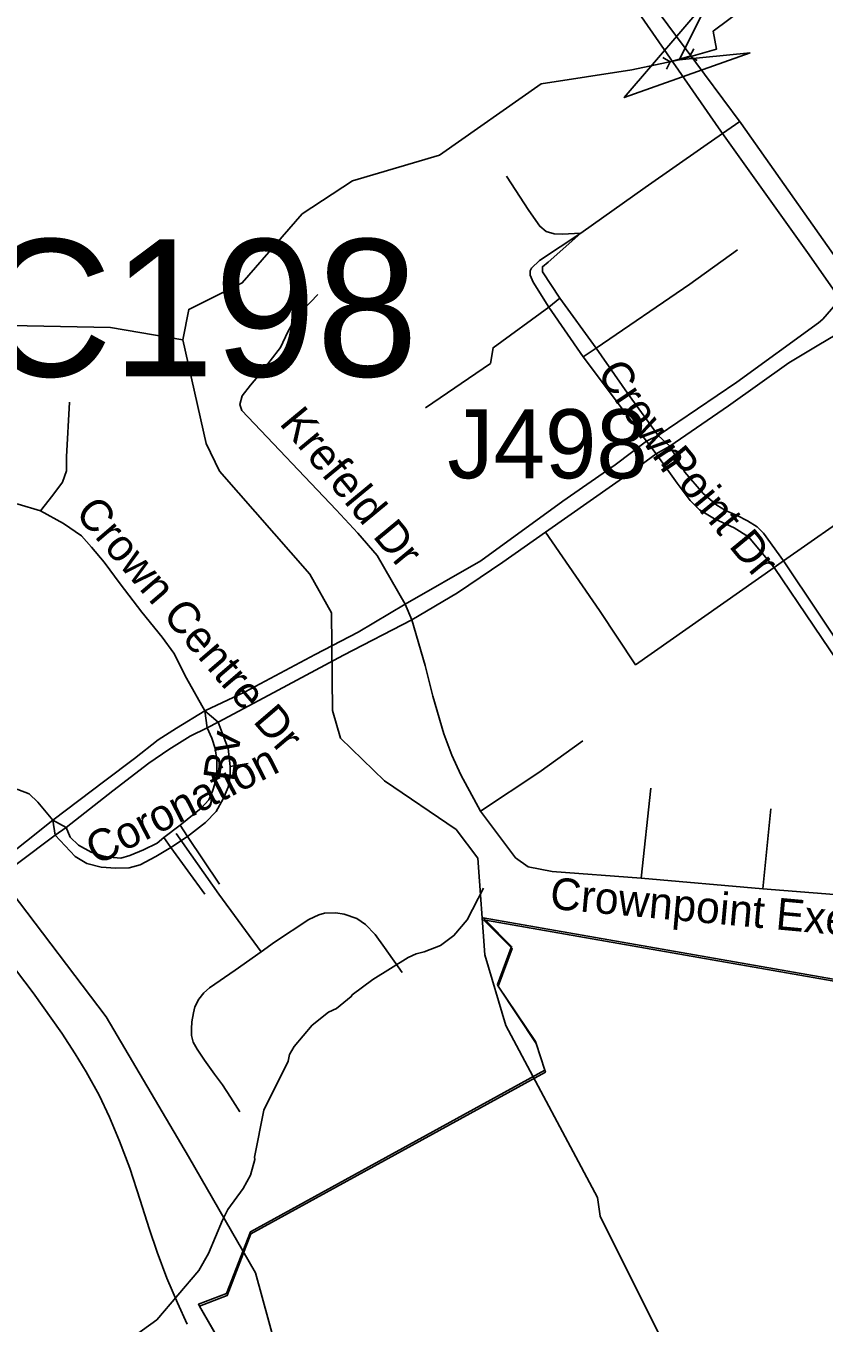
# Model space of a CAD drawing. Extents: x 1383679 to 1536984, y 460658 to 651027.
# Drawn here: x 1482098 to 1484485, y 509906 to 513786 of the extents above; entities that cross this region are included whole.
import ezdxf

# ---------------------------------------------------------------- set-up
doc = ezdxf.new("R2010")
doc.units = 0
for name, color, linetype in [('Exist Boundary Political City Limit New', 7, 'Continuous'), ('Exist Hydrographic Creek Single Shore', 7, 'Continuous'), ('Exist Hydrographic Misc Water Feature', 7, 'Continuous'), ('Exist Railroad Mainline', 7, 'Continuous'), ('Exist Road Non-System Structure Non-Sys Other Number Label', 7, 'Continuous'), ('Exist Road Non-System Type 51', 7, 'Continuous'), ('Exist Road Non-System Type 51 Label', 7, 'Continuous'), ('Exist Road Primary US Divided Attributed', 7, 'Continuous'), ('Exist Road Secondary Structure Culvert Attributed CELL', 7, 'Continuous'), ('Exist Road Secondary Structure Culvert CELL', 7, 'Continuous'), ('Exist Road Secondary Structure Culvert Number Label', 7, 'Continuous'), ('Exist Utilities Electrical Transmission Line', 7, 'Continuous'), ('Map Preparation Boundary City Limit Buffer Line', 7, 'Continuous')]:
    doc.layers.add(name, color=color, linetype=linetype)

msp = doc.modelspace()

# ---------------------------------------------------------------- linework, layer by layer
at = {"layer": 'Exist Boundary Political City Limit New'}
for p, q in [((1483510, 510913.7), (1483623.4, 510741.9)), ((1483623.4, 510741.9), (1483649.8, 510662.5)), ((1483649.8, 510662.5), (1483623.4, 510741.9))]:
    msp.add_line(p, q, dxfattribs=at)
for points in [[(1485487.2, 511295.4), (1485269.4, 511331), (1484928.5, 510861.8), (1483465.4, 511117.7), (1483472.5, 511110.6)], [(1483472.5, 511110.6), (1484930.1, 510855.6), (1485271, 511324.8), (1485491.8, 511288.8), (1485487.2, 511295.4)], [(1483472.5, 511110.6), (1483467, 511111.5), (1483549.4, 511029.1)], [(1483549.4, 511029.1), (1483550.6, 511032.4), (1483472.5, 511110.6)], [(1483549.4, 511029.1), (1483508, 510918.6), (1483510, 510913.7)], [(1483510, 510913.7), (1483552.2, 511026.2), (1483549.4, 511029.1)], [(1483623.4, 510741.9), (1483621.6, 510748), (1483510, 510913.7)], [(1483649.8, 510662.5), (1482769.4, 510179.2), (1482698.4, 509994.3), (1482614.1, 509962.2), (1482616.8, 509956.5)], [(1482616.8, 509956.5), (1482700, 509988.2), (1482771, 510173.1), (1483651.6, 510656.5), (1483649.8, 510662.5)], [(1482616.8, 509956.5), (1482845.4, 509558.3), (1483076.5, 509192.8)], [(1483076.5, 509192.8), (1482843.8, 509564.5), (1482616.8, 509956.5)]]:
    msp.add_lwpolyline(points, dxfattribs=at)
at = {"layer": 'Exist Hydrographic Creek Single Shore'}
for points in [[(1482567.2, 512846.7), (1482585.2, 512938.3), (1482745.1, 513017.2), (1482924.2, 513223.6), (1483075.2, 513322.3), (1483335.2, 513399.2), (1483639.2, 513613), (1483910.2, 513655.3), (1484051.9, 513685.1), (1484162.8, 513717), (1484153.3, 513770.8), (1484251.1, 513843.5), (1484295.1, 513983.8), (1484298.2, 514101.9), (1484200.2, 514268), (1484162.1, 514485.4), (1484272.1, 514594.8), (1484399.2, 514664.5), (1484594.2, 514864)], [(1482567.2, 512846.7), (1482351.1, 512884), (1482001.2, 512891), (1481852.2, 512926.8), (1481712.2, 513061), (1481471.2, 513098.6), (1481439.2, 513158.4), (1481388.2, 513615.6), (1481165.2, 513771.1), (1480990.2, 513731.9), (1480800.2, 513817.9), (1480457.2, 513759.1), (1479875.3, 513849.6), (1479461.3, 514015.5), (1479319.3, 514001.9), (1479151.2, 513929.9), (1479067.3, 513931.5)], [(1484609.5, 508580.3), (1484586.8, 508598.5), (1484555.1, 508644.7), (1484456.2, 508738.6), (1484384.1, 508887.7), (1484329.2, 509105.5), (1484121.1, 509611.9), (1483815.2, 510225.3), (1483807.2, 510281.3), (1483533.2, 510795.5), (1483470.2, 511006.9), (1483449.2, 511296.1), (1483384.2, 511382.8), (1483170.2, 511528.3), (1483039.2, 511655.6), (1483015.2, 511738.1), (1483012.2, 512030.4), (1482947.2, 512146.6), (1482677.2, 512454), (1482637.2, 512536.8), (1482567.2, 512846.7)]]:
    msp.add_lwpolyline(points, dxfattribs=at)
at = {"layer": 'Exist Hydrographic Misc Water Feature'}
msp.add_lwpolyline([(1483466.3, 511206.4), (1483417.1, 511112.1), (1483378.2, 511064.8), (1483337.7, 511035.5), (1483289.5, 511016.4), (1483265.4, 511010.8), (1483241.2, 510999.3), (1483135.7, 510933.2), (1483073.3, 510887.5), (1483071.2, 510882.3), (1483026.7, 510847.1), (1483002.5, 510835.6), (1482953.8, 510796.5), (1482900.7, 510733.4), (1482886.3, 510709.7), (1482882, 510689.7), (1482809.4, 510543.1), (1482782, 510402.2), (1482783, 510395.6), (1482770.2, 510347.8), (1482747.5, 510308.3), (1482702.4, 510245.1), (1482685.9, 510213.4), (1482644.2, 510114.1), (1482615.2, 510062.6), (1482489.8, 509915.5), (1482422, 509866.2)], dxfattribs=at)
at = {"layer": 'Exist Railroad Mainline'}
msp.add_lwpolyline([(1481966.6, 511094.9), (1482119.8, 510893.3), (1482206.1, 510772.6), (1482245.9, 510711.4), (1482278.5, 510657.3), (1482316.9, 510587.8), (1482348.1, 510521.5), (1482378.5, 510450.2), (1482408.7, 510369), (1482440.1, 510273.1), (1482467.2, 510188.5), (1482491.1, 510117.5), (1482519.9, 510039.7), (1482551.5, 509965.9), (1482580.8, 509902.7)], dxfattribs=at)
at = {"layer": 'Exist Road Non-System Type 51'}
for p, q in [((1484181.2, 513464.2), (1484232.9, 513500.3)), ((1484125.2, 513425.1), (1484181.2, 513464.2)), ((1483661.3, 512944.5), (1483694.7, 512971.3)), ((1483764.4, 512796.5), (1483661.3, 512944.5)), ((1483803.7, 512821.9), (1483694.7, 512971.3)), ((1484481.5, 512909.3), (1484533.1, 512968.5)), ((1483764.4, 512796.5), (1483803.7, 512821.9)), ((1483954.1, 512544.1), (1483764.4, 512796.5)), ((1483954.1, 512544.1), (1483988.9, 512561)), ((1483988.9, 512561), (1484023.8, 512528.6)), ((1483954.1, 512544.1), (1483983.1, 512506)), ((1483983.1, 512506), (1484023.8, 512528.6)), ((1484335.5, 512166.2), (1484363.1, 512186)), ((1484335.5, 512166.2), (1484582.5, 511799.6)), ((1484363.1, 512186), (1484613, 511812.3)), ((1483231.9, 512056.2), (1483252, 512009.5)), ((1482632.8, 511737.4), (1482640.4, 511686.8)), ((1482632.8, 511737.4), (1482673.1, 511703.7)), ((1482640.4, 511686.8), (1482673.1, 511703.7)), ((1482708.7, 511571.2), (1482762.5, 511579.7)), ((1483938.1, 511237), (1483966.4, 511506.3)), ((1484302.1, 511204.6), (1484325.3, 511444.3)), ((1482186, 511365.3), (1482179.1, 511410.5)), ((1482179.1, 511410.5), (1482219, 511387.9)), ((1482186, 511365.3), (1482219, 511387.9)), ((1482511.1, 511358.3), (1482559.8, 511395)), ((1482559.8, 511395), (1482581.6, 511361.1)), ((1482511.1, 511358.3), (1482531.5, 511328.7)), ((1482531.5, 511328.7), (1482581.6, 511361.1)), ((1482581.6, 511361.1), (1482676.8, 511218.7)), ((1482531.5, 511328.7), (1482633.2, 511189.1)), ((1483938.1, 511237), (1484302.1, 511204.6))]:
    msp.add_line(p, q, dxfattribs=at)
for points in [[(1483757.2, 513165.9), (1483949.7, 513302.7), (1484125.2, 513425.1)], [(1483535.6, 513336.5), (1483602.4, 513233.6), (1483634.4, 513187.1), (1483653.3, 513171.6), (1483678, 513164.5), (1483701.2, 513163.1), (1483757.2, 513165.9)], [(1483661.3, 512944.5), (1483614.8, 513019.3), (1483606, 513040.4), (1483606, 513053.1), (1483610.4, 513061.6), (1483633.6, 513084.1), (1483757.2, 513165.9)], [(1483694.7, 512971.3), (1483642.4, 513050.3), (1483642.4, 513065.8), (1483659.8, 513079.9), (1483757.2, 513165.9)], [(1483803.7, 512821.9), (1484083.4, 513013.6), (1484225.8, 513116.6)], [(1483231.9, 512056.2), (1483148.3, 512201.5), (1483090.2, 512269.2), (1483026.2, 512338.2), (1482743.6, 512635.8), (1482737.8, 512654.1), (1482745.1, 512679.5), (1482769.8, 512711.9), (1482797.4, 512744.3), (1482859.9, 512824.7), (1482881.7, 512871.2), (1482905.6, 512913.5), (1482971, 512982.6)], [(1483661.3, 512944.5), (1483494.9, 512823.3), (1483487.6, 512776.8), (1483292.9, 512644.2)], [(1483988.9, 512561), (1484223.6, 512720.4), (1484467.7, 512898), (1484481.5, 512909.3)], [(1484023.8, 512528.6), (1484198.9, 512649.9), (1484379.1, 512778.2), (1484469.2, 512831.7), (1484517.8, 512860.7)], [(1483803.7, 512821.9), (1483897.4, 512687.9), (1483988.9, 512561)], [(1482142, 512335.4), (1482178.4, 512382), (1482207.4, 512421.4), (1482219.8, 512455.3), (1482219.8, 512497.6), (1482228.5, 512661.1)], [(1483231.9, 512056.2), (1483458.6, 512186), (1483704.1, 512365), (1483860.3, 512473.6), (1483954.1, 512544.1)], [(1484023.8, 512528.6), (1484068.1, 512451), (1484123.3, 512387.6), (1484164, 512352.3), (1484190.2, 512336.8), (1484225.1, 512321.3), (1484255.6, 512305.8), (1484284.6, 512287.5), (1484303.5, 512269.2), (1484363.1, 512186)], [(1483651.8, 512272), (1483919.2, 512459.5), (1483983.1, 512506)], [(1483983.1, 512506), (1484045.6, 512418.6), (1484084.8, 512366.4), (1484112.4, 512338.2), (1484156.8, 512311.5), (1484216.3, 512284.7), (1484258.5, 512257.9), (1484335.5, 512166.2)], [(1484363.1, 512186), (1484591.2, 512345.3), (1484731.5, 512442.6), (1484859.3, 512255.1), (1485014.1, 512042.1), (1485333.9, 511589.7)], [(1481397.3, 512162), (1481500.5, 512239.5), (1481563, 512280.4), (1481608, 512304.4), (1481661, 512321.3), (1481727.9, 512335.4), (1481897.2, 512365), (1481979.3, 512365), (1482035.9, 512362.2), (1482075.2, 512355.2), (1482142, 512335.4)], [(1482142, 512335.4), (1482210.3, 512297.4), (1482264.1, 512260.7), (1482294.6, 512226.9), (1482332.4, 512181.7), (1482380.3, 512116.9), (1482445, 512032.3), (1482506, 511957.5), (1482540.9, 511909.6), (1482578.7, 511834.9), (1482632.8, 511737.4)], [(1483252, 512009.5), (1483388.8, 512090.1), (1483523.9, 512181.7), (1483651.8, 512272)], [(1483651.8, 512272), (1483813.1, 512037.9), (1483921, 511875.4), (1484335.5, 512166.2)], [(1482179.1, 511410.5), (1482134, 511464), (1482107.9, 511489.4), (1482074.5, 511502.1), (1482029.4, 511504.9), (1481940.8, 511517.6), (1481907.3, 511528.9), (1481882.6, 511537.4), (1481855, 511559.9), (1481820.2, 511600.8), (1481616, 511865.9), (1481397.3, 512162)], [(1482632.8, 511737.4), (1482753.8, 511794), (1482963, 511905.4), (1483091.6, 511973.1), (1483231.9, 512056.2)], [(1482673.1, 511703.7), (1482825, 511784.1), (1483048, 511904), (1483252, 512009.5)], [(1483252, 512009.5), (1483292.2, 511872.9), (1483315.4, 511781.3), (1483348.1, 511668.5), (1483371.4, 511605), (1483399, 511545.8), (1483457.1, 511437.3)], [(1482179.1, 511410.5), (1482333.8, 511527.5), (1482422.5, 511595.2), (1482493.7, 511650.2), (1482548.9, 511685.4), (1482632.8, 511737.4)], [(1482708.7, 511571.2), (1482702.9, 511624.8), (1482691.3, 511655.8), (1482673.1, 511703.7)], [(1482219, 511387.9), (1482358.5, 511497.9), (1482466.1, 511581.1), (1482525.6, 511622), (1482589.6, 511661.4), (1482640.4, 511686.8)], [(1482640.4, 511686.8), (1482654.2, 511655.8), (1482664.4, 511624.8), (1482668.8, 511590.9), (1482668.8, 511552.9), (1482664.4, 511521.9), (1482655.7, 511496.5), (1482645.5, 511471.1), (1482622.3, 511445.7), (1482559.8, 511395)], [(1483457.1, 511437.3), (1483632.2, 511552.9), (1483763.7, 511647.3)], [(1482581.6, 511361.1), (1482635.4, 511403.4), (1482667.3, 511435.8), (1482687.7, 511473.9), (1482702.9, 511509.2), (1482708.7, 511543), (1482708.7, 511571.2)], [(1483457.1, 511437.3), (1483561.7, 511297.7), (1483599.5, 511270.9), (1483672.2, 511256.8), (1483938.1, 511237)], [(1481508.8, 510887), (1481602.2, 510962.1), (1481680.7, 511029.8), (1481758.4, 511086.2), (1481884.1, 511180.6), (1482020, 511285), (1482179.1, 511410.5)], [(1482219, 511387.9), (1482230.7, 511359.7), (1482255.4, 511335.7), (1482293.2, 511314.6), (1482326.6, 511303.3), (1482348.4, 511299.1), (1482381.8, 511296.3), (1482409.4, 511304.7), (1482450.1, 511321.6), (1482490.8, 511341.4), (1482511.1, 511358.3)], [(1481375.6, 510694.3), (1481483.8, 510805.6), (1481560.8, 510883.1), (1481626.2, 510938.1), (1481704.6, 510997.3), (1481786.7, 511060.8), (1481896.4, 511151), (1482001.8, 511228.6), (1482073, 511280.7), (1482186, 511365.3)], [(1482186, 511365.3), (1482245.2, 511301.9), (1482280.1, 511280.7), (1482323.7, 511269.5), (1482367.3, 511266.6), (1482406.5, 511268.1), (1482439.9, 511276.5), (1482486.4, 511301.9), (1482531.5, 511328.7)], [(1482547.9, 511370.7), (1482675.4, 511188.8), (1482801.5, 511016.4)], [(1484302.1, 511204.6), (1484515, 511187.7), (1484581.8, 511182), (1484623.9, 511183.5), (1484683.5, 511190.5), (1484751.8, 511207.4), (1484798.3, 511228.6), (1484833.2, 511249.7)], [(1482801.5, 511016.4), (1482841.9, 511044.9), (1482943.8, 511112.6), (1482974, 511127.4), (1482991.5, 511132), (1483025, 511133.2), (1483050.1, 511129.4), (1483087.6, 511115.8), (1483113.4, 511098.4), (1483142.4, 511068.1), (1483170.1, 511029.4), (1483223, 510954.6)], [(1482738, 510538.2), (1482709.6, 510581.4), (1482686.4, 510618.5), (1482662.5, 510650.1), (1482632.2, 510692), (1482610.2, 510725.6), (1482598.6, 510746.2), (1482593.5, 510765.9), (1482592.9, 510786.5), (1482594.1, 510806.5), (1482599.2, 510833.6), (1482603.8, 510852.3), (1482614.8, 510874.9), (1482630.2, 510893.6), (1482647, 510908.4), (1482724.4, 510962), (1482801.5, 511016.4)]]:
    msp.add_lwpolyline(points, dxfattribs=at)
at = {"layer": 'Exist Road Primary US Divided Attributed'}
for points in [[(1487373.2, 508995.8), (1486235.5, 510636.4), (1486070.2, 510864.1), (1484796.9, 512689.3), (1484610.1, 512963.6), (1484237, 513494.4), (1483907.6, 513937.7), (1483544.6, 514481.5), (1483379.3, 514716.2), (1483191.9, 514992.6), (1482874.4, 515445.2), (1482748.8, 515642.6), (1482517.1, 515940.2), (1481781, 516804.7), (1481564.6, 517048.4), (1481412.7, 517226.1), (1481311, 517339.6), (1481189.7, 517486.2), (1481060.3, 517637.7)], [(1481031.4, 517582.4), (1481180.2, 517414.3), (1481280.5, 517295.2), (1481423.6, 517132.3), (1481558.8, 516973), (1481738.4, 516768.7), (1481866.8, 516619.8), (1481972.2, 516495.7), (1482098.6, 516344.8), (1482217, 516202.4), (1482328.9, 516078.3), (1482413.2, 515981), (1482508.4, 515857), (1482592.6, 515748.4), (1482692.4, 515611.6), (1482828.2, 515412.8), (1482981.9, 515208.3), (1483343.7, 514678.8), (1483500.3, 514452.5), (1483870.6, 513911.9), (1484169.3, 513480.9), (1484181.2, 513464.2), (1484440.1, 513101.8), (1484533.1, 512968.5)]]:
    msp.add_lwpolyline(points, dxfattribs=at)
at = {"layer": 'Exist Road Secondary Structure Culvert Attributed CELL'}
msp.add_lwpolyline([(1484264.1, 513705.4), (1483887.2, 513571.7), (1484146.7, 513876), (1484051.9, 513685.1)], close=True, dxfattribs=at)
at = {"layer": 'Exist Road Secondary Structure Culvert CELL'}
for p, q in [((1484094.9, 513717.9), (1484083.1, 513695.4)), ((1484003.1, 513692.1), (1484024.9, 513679.1)), ((1484013.1, 513656.6), (1484024.9, 513679.1)), ((1484024.9, 513679.1), (1484083.1, 513695.4)), ((1484104.9, 513682.4), (1484083.1, 513695.4))]:
    msp.add_line(p, q, dxfattribs=at)
at = {"layer": 'Exist Utilities Electrical Transmission Line'}
msp.add_lwpolyline([(1479107.1, 513447.8), (1479136.7, 513425.4), (1479376, 513259.3), (1479673.7, 513234.1), (1479919.4, 513204), (1480354.9, 512942.5), (1480755.2, 512711.5), (1481099.7, 512495.7), (1481514.6, 511944.3), (1481784.3, 511567.7), (1482054, 511196.9), (1482337.7, 510822), (1482584.8, 510403.6), (1482784.9, 510056.1), (1482901.8, 509629.9), (1483146.6, 509195.6), (1483366.1, 508809.6), (1483616.8, 508381.1), (1483851.9, 507965), (1483902.8, 507430)], dxfattribs=at)
at = {"layer": 'Map Preparation Boundary City Limit Buffer Line'}
for p, q in [((1483510, 510913.7), (1483623.4, 510741.9)), ((1483623.4, 510741.9), (1483649.8, 510662.5)), ((1483649.8, 510662.5), (1483623.4, 510741.9))]:
    msp.add_line(p, q, dxfattribs=at)
for points in [[(1485487.2, 511295.4), (1485269.4, 511331), (1484928.5, 510861.8), (1483465.4, 511117.7), (1483472.5, 511110.6)], [(1483472.5, 511110.6), (1484930.1, 510855.6), (1485271, 511324.8), (1485491.8, 511288.8), (1485487.2, 511295.4)], [(1483472.5, 511110.6), (1483467, 511111.5), (1483549.4, 511029.1)], [(1483549.4, 511029.1), (1483550.6, 511032.4), (1483472.5, 511110.6)], [(1483549.4, 511029.1), (1483508, 510918.6), (1483510, 510913.7)], [(1483510, 510913.7), (1483552.2, 511026.2), (1483549.4, 511029.1)], [(1483623.4, 510741.9), (1483621.6, 510748), (1483510, 510913.7)], [(1483649.8, 510662.5), (1482769.4, 510179.2), (1482698.4, 509994.3), (1482614.1, 509962.2), (1482616.8, 509956.5)], [(1482616.8, 509956.5), (1482700, 509988.2), (1482771, 510173.1), (1483651.6, 510656.5), (1483649.8, 510662.5)], [(1482616.8, 509956.5), (1482845.4, 509558.3), (1483076.5, 509192.8)], [(1483076.5, 509192.8), (1482843.8, 509564.5), (1482616.8, 509956.5)]]:
    msp.add_lwpolyline(points, dxfattribs=at)

# ---------------------------------------------------------------- texts
at = {"layer": 'Exist Road Non-System Structure Non-Sys Other Number Label'}
msp.add_text('J498', height=206.69, dxfattribs=at).set_placement((1483358.3, 512432.9))
at = {"layer": 'Exist Road Non-System Type 51 Label'}
for s, rotation, p in [('Crown', 303.8867, (1483803.3, 512747.5)), ('Krefeld Dr', 309.6439, (1482853.5, 512596.4)), ('Point Dr', 309.5074, (1483990.9, 512480.6)), ('Crown Centre Dr', 310.5671, (1482242.1, 512327.4)), ('Bv', 81.8702, (1482721.8, 511522.5)), ('Coronation', 27.1235, (1482309, 511273.7)), ('Crownpoint Executive Dr', 354.7904, (1483662.8, 511145.4))]:
    msp.add_text(s, height=95, rotation=rotation, dxfattribs=at).set_placement(p)
at = {"layer": 'Exist Road Secondary Structure Culvert Number Label'}
msp.add_text('C198', height=410.1, dxfattribs=at).set_placement((1481960.1, 512737.8))

doc.saveas('drawing.dxf')
